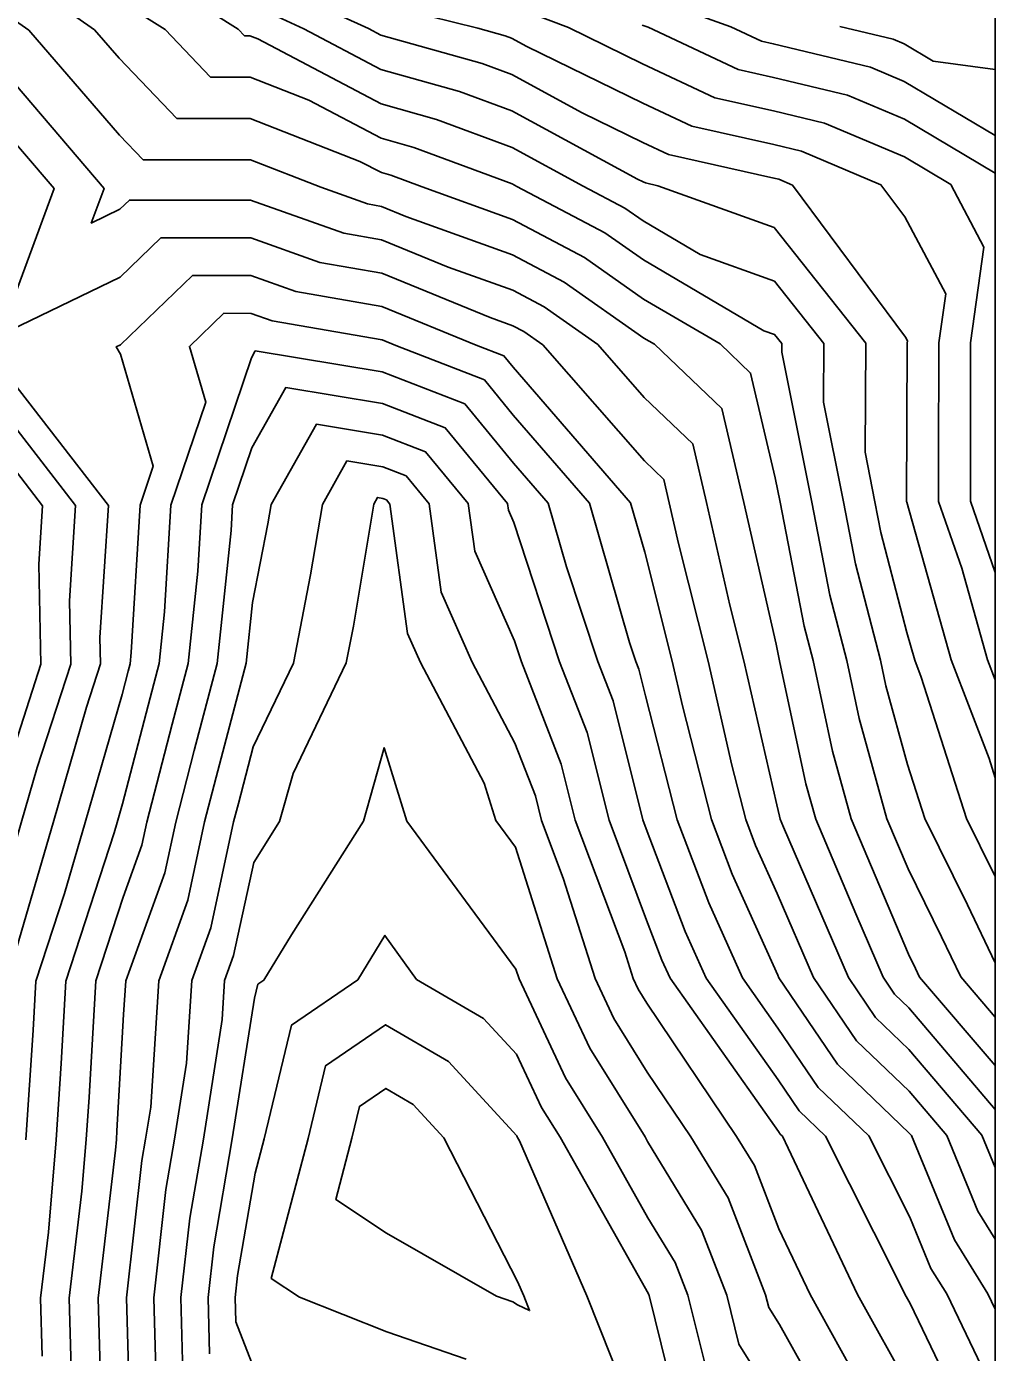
# Model space of a CAD drawing. Extents: x 42655 to 43811, y -141820 to -141156.
# Drawn here: x 43648.2 to 43685.8, y -141259.1 to -141207.5 of the extents above; entities that cross this region are included whole.
import ezdxf

# ---------------------------------------------------------------- set-up
doc = ezdxf.new("R2010")
doc.units = 0
for name, color, linetype in [('D-TTL', 7, 'Continuous'), ('ZE_HICN', 7, 'Continuous'), ('ZE_LWCN', 7, 'Continuous')]:
    doc.layers.add(name, color=color, linetype=linetype)

msp = doc.modelspace()

# ---------------------------------------------------------------- linework, layer by layer
at = {"layer": 'D-TTL'}
msp.add_lwpolyline([(42724.63, -141820.399), (43685.83, -141820.386), (43685.821, -141155.586), (42724.621, -141155.599), (42724.63, -141820.399)], dxfattribs=at)
at = {"layer": 'ZE_HICN'}
for points in [[(43651.732, -141204.684), (43656.379, -141207.617), (43656.624, -141207.872), (43656.835, -141207.872), (43657.151, -141207.995), (43661.936, -141210.518), (43664.099, -141211.126), (43667.032, -141212.213), (43669.803, -141213.716), (43671.42, -141214.569), (43672.134, -141215.071), (43674.352, -141216.373), (43677.233, -141217.407), (43679.152, -141219.834), (43679.139, -141222.116), (43679.916, -141225.993), (43680.384, -141228.4), (43681.358, -141232.149), (43681.572, -141233.145), (43682.41, -141236.201), (43683.085, -141238.303), (43684.746, -141241.66), (43685.823, -141243.91)], [(43645.588, -141263.132), (43646.399, -141257.566), (43646.457, -141256.965), (43646.474, -141256.462), (43646.868, -141251.873), (43646.957, -141250.8), (43647.323, -141245.225), (43647.357, -141244.636), (43647.703, -141243.576), (43649.193, -141238.464), (43650.484, -141233.976), (43651.029, -141232.293), (43651.008, -141231.264), (43651.335, -141226.129), (43646.718, -141220.171), (43646.537, -141219.989), (43645.158, -141215.696), (43641.607, -141215.503), (43640.424, -141213.855), (43640.837, -141208.583), (43640.785, -141207.691), (43640.72, -141206.667)], [(43672.097, -141207.459), (43672.323, -141207.541), (43675.824, -141209.183), (43677.195, -141209.489), (43680.074, -141210.184), (43682.291, -141211.118), (43685.822, -141213.213)], [(43646.673, -141210.836), (43649.222, -141213.814), (43647.109, -141219.509), (43651.792, -141217.251), (43653.379, -141215.725), (43656.873, -141215.729), (43659.557, -141216.682), (43661.967, -141217.1), (43666.183, -141218.829), (43667.065, -141219.147), (43667.493, -141219.373), (43668.223, -141219.886), (43672.178, -141224.403), (43672.929, -141225.12), (43673.143, -141226.025), (43673.505, -141227.612), (43674.655, -141232.181), (43675.582, -141236.231), (43676.117, -141238.336), (43676.503, -141239.345), (43677.346, -141241.221), (43678.755, -141244.487), (43680.425, -141246.945), (43682.471, -141248.908), (43683.933, -141250.625), (43685.147, -141253.567), (43685.823, -141254.658)], [(43652.204, -141262.864), (43652.044, -141256.939), (43652.64, -141251.603), (43652.782, -141250.773), (43652.98, -141249.519), (43653.293, -141244.608), (43654.42, -141241.483), (43655.078, -141238.436), (43655.532, -141236.69), (43656.692, -141232.266), (43656.94, -141229.903), (43657.537, -141226.84), (43657.66, -141226.099), (43659.422, -141222.973), (43661.997, -141223.397), (43663.671, -141224.047), (43665.331, -141226.062), (43665.582, -141227.908), (43667.123, -141231.389), (43667.394, -141232.215), (43668.947, -141236.19), (43669.491, -141238.368), (43671.413, -141243.485), (43671.741, -141244.52), (43671.935, -141244.931), (43672.278, -141245.482), (43675.766, -141250.663), (43676.457, -141251.798), (43677.408, -141254.251), (43678.619, -141256.813), (43681.036, -141261.155)], [(43665.243, -141259.315), (43662.163, -141258.26), (43658.764, -141256.907), (43657.669, -141256.18), (43659.098, -141250.743), (43659.779, -141247.912), (43662.106, -141246.323), (43664.561, -141247.752), (43667.215, -141250.641), (43667.234, -141250.681), (43667.248, -141250.704), (43667.317, -141250.827), (43669.935, -141256.854), (43672.361, -141262.943)]]:
    msp.add_lwpolyline(points, dxfattribs=at)
at = {"layer": 'ZE_LWCN'}
for points in [[(43643.805, -141260.739), (43644.165, -141256.976), (43644.273, -141253.822), (43644.532, -141250.812), (43644.781, -141247.149), (43645.029, -141244.647), (43645.485, -141243.02), (43646.712, -141238.476), (43646.735, -141238.392), (43646.803, -141238.194), (43648.711, -141232.304), (43648.634, -141228.415), (43648.779, -141226.141), (43646.733, -141223.502), (43643.265, -141220.005), (43642.805, -141218.574), (43641.622, -141218.509), (43638.286, -141213.865), (43638.474, -141211.474), (43638.254, -141207.703), (43637.976, -141203.376)], [(43645.102, -141259.153), (43645.311, -141256.971), (43645.374, -141255.142), (43645.746, -141250.806), (43646.105, -141245.529), (43646.193, -141244.641), (43646.355, -141244.064), (43646.823, -141242.333), (43647.949, -141238.47), (43648.567, -141236.32), (43649.87, -141232.298), (43649.821, -141229.839), (43650.057, -141226.135), (43646.725, -141221.837), (43644.901, -141219.997), (43643.982, -141217.135), (43641.614, -141217.006), (43639.355, -141213.86), (43639.655, -141210.029), (43639.52, -141207.697), (43639.348, -141205.021)], [(43648.179, -141205.804), (43650.8, -141207.643), (43651.751, -141208.746), (43653.996, -141211.086), (43656.851, -141211.09), (43661.118, -141212.754), (43661.949, -141213.192), (43662.324, -141213.297), (43663.534, -141213.745), (43667.045, -141215.011), (43669.849, -141216.491), (43672.148, -141218.106), (43675.122, -141219.853), (43676.309, -141220.987), (43677.269, -141225.062), (43677.458, -141226.005), (43678.396, -141230.831), (43678.742, -141232.161), (43679.499, -141235.681), (43680.222, -141238.317), (43682.445, -141243.574), (43682.723, -141244.135), (43682.882, -141244.467), (43685.823, -141247.908)], [(43658.107, -141206.057), (43661.446, -141207.593), (43661.923, -141207.844), (43665.874, -141208.956), (43667.019, -141209.38), (43669.762, -141210.868), (43672.119, -141212.023), (43673.119, -141212.492), (43677.214, -141213.406), (43677.402, -141213.452), (43677.937, -141213.677), (43682.331, -141219.585), (43682.407, -141219.728), (43682.394, -141219.819), (43682.374, -141225.966), (43682.374, -141225.981), (43682.383, -141226.007), (43684.106, -141232.136), (43685.583, -141235.972), (43685.823, -141236.72)], [(43651.741, -141206.497), (43653.537, -141207.63), (43655.31, -141209.479), (43656.843, -141209.481), (43659.135, -141210.375), (43661.942, -141211.855), (43663.212, -141212.212), (43667.039, -141213.63), (43667.22, -141213.728), (43670.635, -141215.53), (43672.141, -141216.589), (43676.824, -141219.339), (43677.243, -141219.489), (43677.522, -141219.842), (43677.52, -141220.173), (43678.687, -141225.999), (43679.39, -141229.616), (43680.05, -141232.155), (43680.535, -141234.413), (43681.605, -141238.31), (43682.43, -141240.261), (43683.735, -141242.898), (43684.482, -141244.459), (43685.823, -141246.028)], [(43672.092, -141206.276), (43675.544, -141207.526), (43676.726, -141208.08), (43677.189, -141208.184), (43680.965, -141209.095), (43682.284, -141209.651), (43685.822, -141211.75), (43685.822, -141211.75)], [(43647.24, -141206.951), (43648.243, -141207.655), (43651.766, -141211.737), (43652.682, -141212.693), (43656.858, -141212.699), (43659.59, -141213.764), (43661.413, -141214.411), (43661.955, -141214.506), (43662.903, -141214.894), (43667.052, -141216.39), (43669.064, -141217.451), (43672.155, -141219.624), (43672.566, -141219.865), (43675.183, -141222.365), (43676.042, -141226.011), (43677.3, -141231.519), (43677.402, -141232.047), (43677.434, -141232.167), (43678.462, -141236.949), (43678.839, -141238.323), (43680.397, -141242.007), (43681.462, -141244.474), (43681.908, -141245.131), (43682.455, -141245.656), (43685.823, -141249.61)], [(43657.415, -141206.904), (43658.939, -141207.605), (43661.93, -141209.181), (43664.986, -141210.041), (43667.025, -141210.796), (43671.912, -141213.447), (43672.126, -141213.552), (43672.217, -141213.594), (43672.699, -141213.702), (43677.223, -141215.325), (43680.783, -141219.826), (43680.759, -141224.058), (43681.145, -141225.987), (43681.378, -141227.185), (43682.386, -141231.065), (43682.689, -141232.142), (43682.945, -141232.808), (43684.705, -141238.296), (43685.758, -141240.423), (43685.823, -141240.558)], [(43661.917, -141206.645), (43665.703, -141207.573), (43666.761, -141207.87), (43667.012, -141207.963), (43667.612, -141208.288), (43672.112, -141210.493), (43674.021, -141211.389), (43677.208, -141212.101), (43678.293, -141212.362), (43681.375, -141213.661), (43682.309, -141214.917), (43683.895, -141217.908), (43683.629, -141219.813), (43683.614, -141224.45), (43683.615, -141225.975), (43684.524, -141228.575), (43685.523, -141232.129), (43685.822, -141232.906)], [(43667.541, -141206.917), (43669.23, -141207.556), (43672.105, -141208.964), (43674.923, -141210.286), (43677.201, -141210.795), (43679.183, -141211.273), (43682.298, -141212.585), (43684.089, -141213.648), (43685.382, -141216.089), (43684.864, -141219.807), (43684.854, -141222.933), (43684.856, -141225.969), (43685.822, -141228.733)], [(43679.783, -141207.506), (43681.855, -141208.006), (43682.277, -141208.183), (43683.408, -141208.855), (43685.822, -141209.184)], [(43646.662, -141208.537), (43651.171, -141213.804), (43650.671, -141215.152), (43651.779, -141214.618), (43652.155, -141214.257), (43656.866, -141214.261), (43660.485, -141215.547), (43661.961, -141215.803), (43664.543, -141216.862), (43667.058, -141217.768), (43668.278, -141218.412), (43670.361, -141219.876), (43672.166, -141221.938), (43674.056, -141223.742), (43674.592, -141226.018), (43675.504, -141230.01), (43676.048, -141232.174), (43677.33, -141237.77), (43677.426, -141238.217), (43677.457, -141238.33), (43677.585, -141238.634), (43680.109, -141244.48), (43681.166, -141246.038), (43682.463, -141247.282), (43685.304, -141250.618), (43685.823, -141251.874)], [(43648.129, -141250.795), (43648.409, -141246.528), (43648.518, -141244.63), (43649.633, -141241.214), (43650.437, -141238.458), (43651.869, -141233.479), (43652.103, -141232.577), (43652.179, -141232.288), (43652.225, -141231.846), (43652.566, -141226.123), (43653.078, -141224.605), (43651.806, -141220.253), (43651.639, -141219.965), (43651.804, -141219.885), (43654.603, -141217.194), (43656.88, -141217.196), (43658.628, -141217.817), (43661.973, -141218.398), (43665.633, -141219.898), (43666.718, -141220.32), (43667.073, -141220.75), (43671.642, -141226.032), (43672.195, -141227.952), (43673.261, -141232.187), (43673.658, -141233.923), (43674.782, -141238.343), (43675.591, -141240.46), (43677.361, -141244.398), (43677.402, -141244.493), (43679.683, -141247.853), (43682.478, -141250.534), (43682.561, -141250.631), (43684.234, -141254.683), (43685.532, -141256.78), (43685.823, -141257.38)], [(43648.764, -141259.208), (43648.7, -141256.955), (43649.005, -141254.38), (43649.302, -141250.789), (43649.496, -141247.831), (43649.68, -141244.625), (43651.564, -141238.853), (43651.681, -141238.453), (43651.889, -141237.729), (43652.96, -141233.605), (43653.307, -141232.282), (43653.519, -141230.264), (43653.766, -141226.117), (43655.118, -141222.11), (43654.487, -141219.951), (43655.828, -141218.662), (43656.887, -141218.663), (43657.7, -141218.952), (43661.98, -141219.695), (43662.511, -141219.913), (43665.956, -141221.252), (43667.081, -141222.618), (43670.042, -141226.04), (43671.603, -141231.458), (43671.844, -141232.194), (43671.964, -141232.5), (43672.221, -141233.532), (43673.446, -141238.349), (43674.68, -141241.574), (43675.995, -141244.5), (43677.371, -141246.447), (43678.941, -141248.76), (43680.901, -141250.639), (43682.494, -141253.797), (43683.321, -141255.8), (43683.932, -141256.787), (43685.289, -141259.592)], [(43684.281, -141260.825), (43682.51, -141257.162), (43682.305, -141256.795), (43682.039, -141256.231), (43679.221, -141250.647), (43678.199, -141249.667), (43677.381, -141248.461), (43674.585, -141244.506), (43673.769, -141242.689), (43672.246, -141238.709), (43672.113, -141238.355), (43670.958, -141233.73), (43670.361, -141232.201), (43669.155, -141228.521), (43668.442, -141226.048), (43667.09, -141224.485), (43665.194, -141222.183), (43661.985, -141220.937), (43657.047, -141220.125), (43656.895, -141220.395), (43654.966, -141226.112), (43654.813, -141228.681), (43654.435, -141232.277), (43653.818, -141234.633), (43652.827, -141238.447), (43652.634, -141239.341), (43651.906, -141241.358), (43650.841, -141244.619), (43650.582, -141249.135), (43650.474, -141250.784), (43650.308, -141252.786), (43649.816, -141256.949), (43649.919, -141260.594)], [(43651.074, -141261.979), (43650.932, -141256.944), (43651.612, -141251.191), (43651.646, -141250.778), (43651.669, -141250.438), (43651.928, -141245.921), (43652.012, -141244.614), (43653.527, -141240.412), (43653.952, -141238.442), (43654.675, -141235.662), (43655.564, -141232.271), (43656.107, -141227.099), (43656.166, -141226.106), (43656.911, -141223.896), (43658.234, -141221.549), (43661.991, -141222.167), (43664.433, -141223.115), (43666.854, -141226.055), (43666.889, -141226.31), (43667.101, -141226.79), (43668.878, -141232.208), (43669.952, -141234.96), (43670.802, -141238.362), (43672.263, -141242.251), (43672.857, -141243.804), (43673.176, -141244.513), (43677.39, -141250.474), (43677.458, -141250.574), (43677.542, -141250.655), (43677.775, -141251.116), (43680.462, -141256.804), (43682.526, -141260.512)], [(43653.226, -141261.614), (43653.099, -141256.934), (43653.57, -141252.719), (43653.905, -141250.767), (43654.369, -141247.819), (43654.575, -141244.602), (43655.313, -141242.555), (43656.204, -141238.431), (43656.389, -141237.718), (43656.967, -141235.515), (43658.531, -141232.257), (43659.198, -141228.833), (43659.655, -141226.089), (43660.609, -141224.398), (43662.003, -141224.627), (43662.909, -141224.979), (43663.807, -141226.07), (43664.274, -141229.507), (43665.478, -141232.224), (43667.142, -141235.375), (43667.941, -141237.42), (43668.179, -141238.374), (43669.022, -141240.616), (43670.262, -141244.527), (43670.995, -141246.081), (43672.291, -141248.161), (43673.981, -141250.672), (43675.431, -141253.053), (43676.892, -141256.821), (43677.014, -141257.315), (43677.426, -141257.978), (43680.213, -141262.968)], [(43654.248, -141260.365), (43654.155, -141256.929), (43654.5, -141253.835), (43655.029, -141250.762), (43655.759, -141246.12), (43655.856, -141244.595), (43656.206, -141243.626), (43656.988, -141240.006), (43657.992, -141238.423), (43658.518, -141236.547), (43660.583, -141232.248), (43660.86, -141230.826), (43661.651, -141226.08), (43661.796, -141225.822), (43662.009, -141225.857), (43662.147, -141225.91), (43662.284, -141226.077), (43662.967, -141231.106), (43663.467, -141232.234), (43665.946, -141236.927), (43666.395, -141238.383), (43667.161, -141239.422), (43668.783, -141244.534), (43670.055, -141247.231), (43672.204, -141250.68), (43672.304, -141250.858), (43674.405, -141254.308), (43675.382, -141256.828), (43675.854, -141258.734), (43677.442, -141261.291)], [(43655.27, -141259.115), (43655.211, -141256.924), (43655.431, -141254.951), (43656.152, -141250.757), (43657.013, -141245.282), (43657.142, -141244.748), (43657.376, -141244.588), (43658.455, -141242.822), (43661.253, -141238.407), (43662.055, -141235.55), (43662.934, -141238.399), (43667.184, -141244.162), (43667.304, -141244.541), (43669.114, -141248.381), (43670.552, -141250.688), (43672.318, -141253.82), (43673.379, -141255.562), (43673.872, -141256.835), (43674.694, -141260.153)], [(43657.083, -141259.898), (43656.292, -141257.865), (43656.266, -141256.919), (43656.361, -141256.067), (43657.045, -141252.087), (43657.396, -141250.751), (43658.461, -141246.33), (43661.036, -141244.571), (43662.09, -141242.847), (43663.317, -141244.56), (43665.928, -141246.08), (43667.2, -141247.464), (43668.174, -141249.531), (43668.9, -141250.696), (43672.332, -141256.783), (43672.353, -141256.817), (43672.362, -141256.842), (43673.533, -141261.572)], [(43667.062, -141257.089), (43666.424, -141256.871), (43662.145, -141254.426), (43660.174, -141253.117), (43660.8, -141250.735), (43661.098, -141249.494), (43662.118, -141248.798), (43663.193, -141249.424), (43664.382, -141250.718), (43667.242, -141256.296), (43667.489, -141256.865), (43667.714, -141257.43), (43667.246, -141257.207), (43667.062, -141257.089)]]:
    msp.add_lwpolyline(points, dxfattribs=at)

doc.saveas('drawing.dxf')
